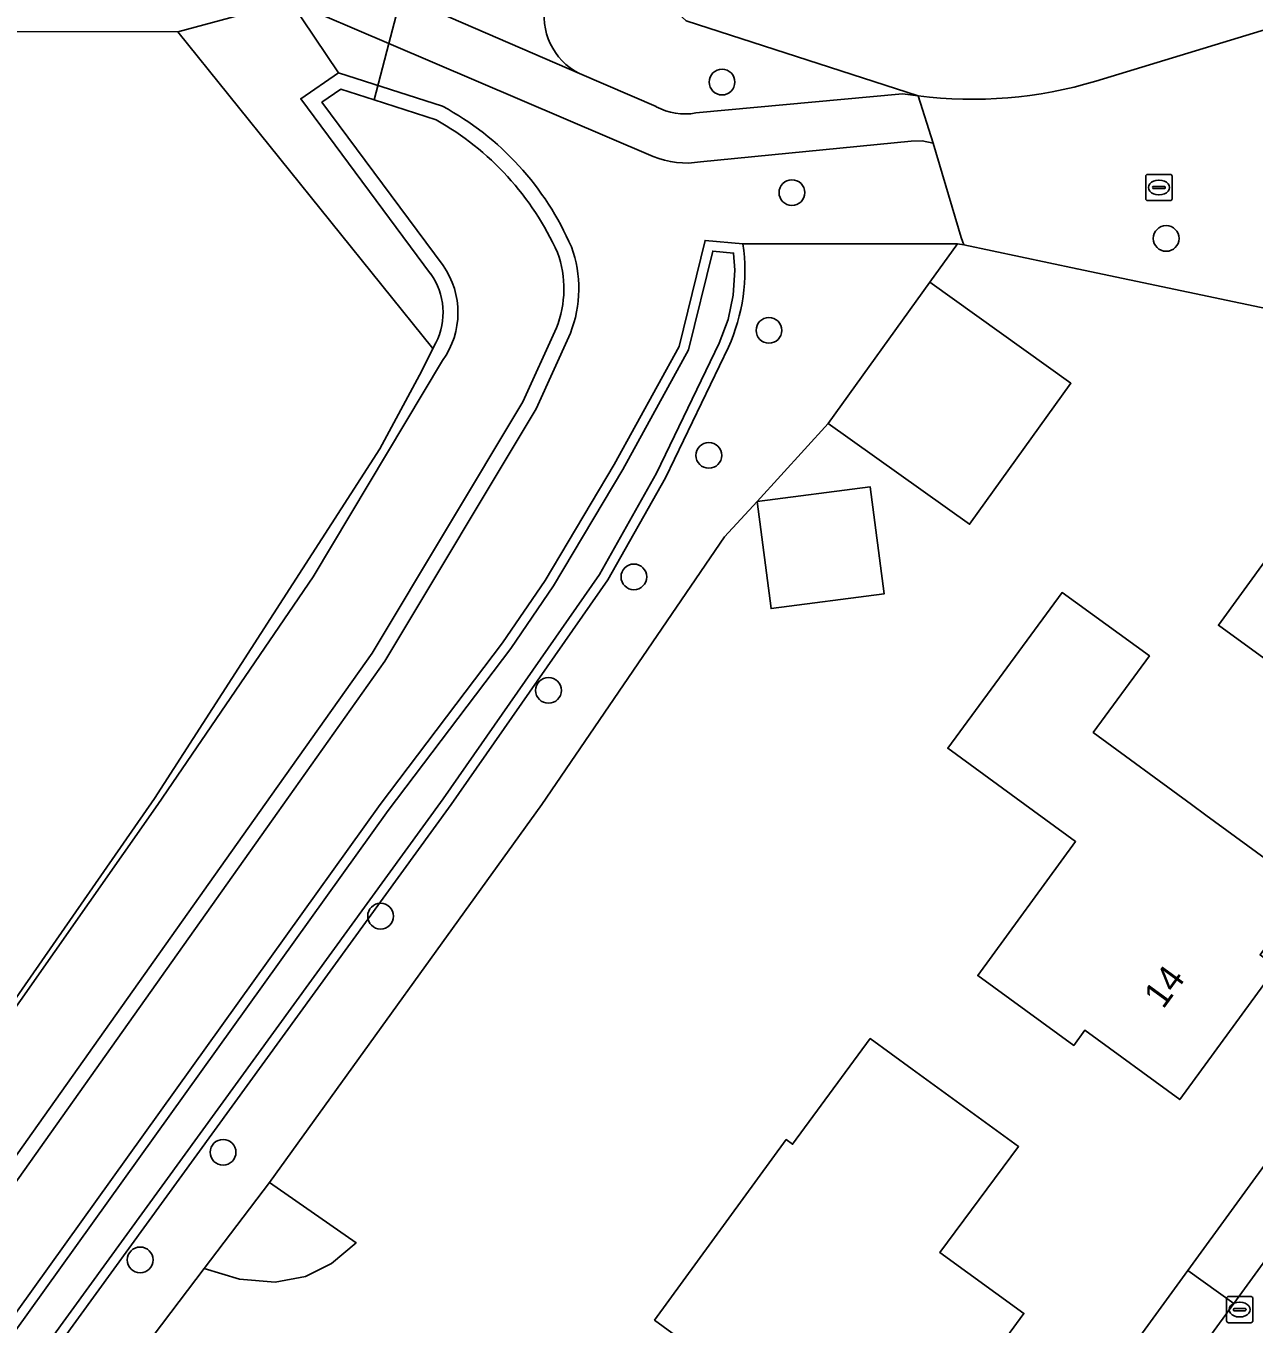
# Model space of a CAD drawing. Extents: x 157320 to 158835, y 386650 to 388491.
# Drawn here: x 158062.04 to 158108.73, y 387480.25 to 387529.61 of the extents above; entities that cross this region are included whole.
import ezdxf

# ---------------------------------------------------------------- set-up
doc = ezdxf.new("R2010")
doc.units = 0
for name, color, linetype in [('IMGEO_Boom', 7, 'Continuous'), ('IMGEO_Duiker', 7, 'Continuous'), ('IMGEO_Erf', 7, 'Continuous'), ('IMGEO_Groenvoorziening', 7, 'Continuous'), ('IMGEO_Kolk', 7, 'Continuous'), ('IMGEO_Muur', 7, 'Continuous'), ('IMGEO_Oever', 7, 'Continuous'), ('IMGEO_Pand', 7, 'Continuous'), ('IMGEO_Pand_nummerreeks', 7, 'Continuous'), ('IMGEO_Rijbaan_lokaal_gesloten', 7, 'Continuous'), ('IMGEO_Rijbaan_lokaal_open', 7, 'Continuous'), ('IMGEO_Voetpad_halfverhard', 7, 'Continuous'), ('IMGEO_Voetpad_open', 7, 'Continuous'), ('IMGEO_Waterloop', 7, 'Continuous')]:
    doc.layers.add(name, color=color, linetype=linetype)

msp = doc.modelspace()

# ---------------------------------------------------------------- linework, layer by layer
at = {"layer": 'IMGEO_Boom'}
for centre in [(158088.507, 387527.475), (158091.163, 387523.271), (158105.391, 387521.528), (158090.291, 387518.033), (158088.004, 387513.28), (158085.155, 387508.659), (158081.909, 387504.344), (158075.525, 387495.758), (158069.538, 387486.779), (158066.385, 387482.686)]:
    msp.add_circle(centre, 0.489, dxfattribs=at)
at = {"layer": 'IMGEO_Duiker'}
msp.add_lwpolyline([(158076.773, 387532.499), (158076.544, 387531.62), (158076.314, 387530.74), (158075.845, 387528.944), (158075.285, 387526.796)], dxfattribs=at)
at = {"layer": 'IMGEO_Erf'}
for points in [[(158130.998, 387601.306), (158129.561, 387601.178), (158103.06, 387600.299), (158099.408, 387600.178), (158099.65, 387589.702), (158092.622, 387560.6), (158085.558, 387533.733), (158085.567, 387531.252), (158087.141, 387529.801), (158095.964, 387526.956)], [(158102.713, 387527.508), (158128.861, 387535.488), (158134.882, 387537.342), (158138.425, 387538.432), (158149.445, 387541.825), (158159.693, 387544.98), (158170.968, 387548.452), (158183.516, 387552.302)], [(157984.773, 387448.624), (158000.309, 387438.514), (158015.744, 387428.46), (158015.844, 387428.477), (158056.851, 387485.731), (158066.932, 387500.229), (158075.492, 387513.532), (158077.099, 387516.491), (158077.515, 387517.338), (158067.812, 387529.383), (158041.348, 387529.418), (158041.637, 387500), (158041.647, 387498.942), (158031.019, 387484.023)], [(158124.618, 387515.619), (158102.005, 387520.372), (158097.702, 387521.284), (158097.454, 387521.328), (158096.406, 387519.872), (158101.767, 387516.022), (158097.918, 387510.661), (158092.542, 387514.49), (158089.846, 387511.523), (158088.605, 387510.178), (158081.66, 387500), (158071.298, 387485.632), (158074.592, 387483.341), (158073.656, 387482.544), (158072.665, 387482.051), (158071.515, 387481.835), (158070.165, 387481.95), (158068.817, 387482.359), (158060.775, 387471.746), (158052.6, 387459.356), (158042.669, 387445.775), (158025.913, 387423.407), (158052.521, 387408.871)], [(158053.197, 387409.793), (158063.079, 387423.267), (158066.606, 387428.074), (158074.047, 387438.22), (158076.677, 387441.805), (158083.469, 387451.065), (158085.628, 387454.008), (158086.439, 387455.128), (158092.638, 387463.686), (158096.53, 387469), (158103.575, 387478.662), (158106.217, 387482.286), (158113.255, 387491.973)]]:
    msp.add_lwpolyline(points, dxfattribs=at)
for points in [[(158107.378, 387506.822), (158111.077, 387511.916), (158114.015, 387515.961), (158117.653, 387513.289), (158118.352, 387514.266), (158121.535, 387511.938), (158120.853, 387510.998), (158121.645, 387510.386), (158115.016, 387501.275), (158110.97, 387504.213)], [(158089.846, 387511.523), (158094.138, 387512.078), (158094.664, 387508.009), (158090.371, 387507.454)], [(158098.23, 387493.5), (158101.948, 387498.593), (158100.021, 387500), (158097.09, 387502.14), (158101.434, 387508.061), (158104.753, 387505.654), (158102.617, 387502.742), (158106.358, 387500), (158106.899, 387499.604), (158110.746, 387496.784), (158108.96, 387494.287), (158109.582, 387493.819), (158105.907, 387488.784), (158102.295, 387491.418), (158101.875, 387490.842)], [(158087.447, 387479.293), (158085.94, 387480.4), (158090.95, 387487.26), (158091.191, 387487.083), (158094.14, 387491.1), (158095.739, 387489.936), (158099.781, 387486.993), (158096.789, 387482.965), (158099.983, 387480.649), (158095.546, 387474.585), (158092.069, 387477.139), (158091.476, 387476.332)]]:
    msp.add_lwpolyline(points, close=True, dxfattribs=at)
msp.add_arc((158098.045, 387543.046), 16.224, 262.6302, 286.7214, dxfattribs=at)
at = {"layer": 'IMGEO_Groenvoorziening'}
for points in [[(158087.511, 387526.3), (158095.373, 387527.032), (158095.964, 387526.956), (158087.141, 387529.801), (158085.567, 387531.252), (158085.558, 387533.733), (158092.622, 387560.6), (158099.65, 387589.702)], [(158073.921, 387527.83), (158072.106, 387530.545), (158067.812, 387529.383), (158077.515, 387517.338), (158077.622, 387517.557)], [(158085.882, 387524.646), (158075.845, 387528.944), (158072.106, 387530.545), (158073.921, 387527.83), (158077.885, 387526.554)], [(158077.429, 387520.189), (158072.492, 387526.841), (158073.921, 387527.83)], [(158083.082, 387527.805), (158085.998, 387526.54)], [(158084.411, 387512.927), (158086.874, 387517.425), (158087.86, 387521.456), (158089.3, 387521.319), (158097.454, 387521.328), (158097.702, 387521.284), (158097.594, 387521.568), (158096.537, 387525.154), (158096.118, 387525.239), (158095.7, 387525.229), (158087.688, 387524.444)], [(158068.817, 387482.359), (158071.298, 387485.632), (158081.66, 387500), (158088.605, 387510.178), (158089.846, 387511.523), (158092.542, 387514.49), (158096.406, 387519.872), (158097.454, 387521.328), (158089.3, 387521.319)], [(158082.741, 387517.926), (158081.435, 387515.048), (158075.686, 387505.45), (158071.593, 387499.673), (158031.142, 387442.562), (158019.638, 387426.645), (158019.172, 387426.13), (158006.052, 387403.176), (158005.292, 387401.798), (158007.502, 387401.358), (158008.308, 387402.727), (158019.659, 387421.775)], [(158088.747, 387517.395), (158086.353, 387512.422), (158084.169, 387508.548), (158078.213, 387500), (158023.544, 387424.701), (158023.35, 387424.434), (158025.913, 387423.407), (158042.669, 387445.775), (158052.6, 387459.356), (158060.775, 387471.746), (158068.817, 387482.359)], [(158019.757, 387422.175), (158075.515, 387500), (158080.166, 387506.154), (158081.781, 387508.524), (158084.411, 387512.927)]]:
    msp.add_lwpolyline(points, dxfattribs=at)
msp.add_lwpolyline([(158107.957, 387481.031), (158111.349, 387485.685), (158115.192, 387490.968), (158113.255, 387491.973), (158106.217, 387482.286)], close=True, dxfattribs=at)
for centre, radius, start, end in [((158084.164, 387529.967), 2.418, 166.9864, 243.4199), ((158072.61, 387516.814), 11.077, 23.3536, 61.5595), ((158087.099, 387528.591), 2.328, 241.7751, 280.198), ((158087.131, 387527.642), 3.246, 247.3637, 279.8723), ((158078.434, 387519.616), 4.627, 338.5804, 20.0917), ((158082.4, 387520.29), 6.976, 335.4777, 8.4789), ((158075.352, 387518.714), 2.548, 333.0018, 35.3859)]:
    msp.add_arc(centre, radius, start, end, dxfattribs=at)
at = {"layer": 'IMGEO_Kolk'}
for p, q in [((158104.615, 387523.04), (158104.615, 387523.892)), ((158104.69, 387523.966), (158105.542, 387523.966)), ((158105.103, 387523.746), (158105.128, 387523.746)), ((158105.616, 387523.892), (158105.616, 387523.04)), ((158104.874, 387523.46), (158104.874, 387523.472)), ((158105.312, 387523.423), (158104.914, 387523.423)), ((158104.917, 387523.509), (158105.315, 387523.509)), ((158105.126, 387523.186), (158105.101, 387523.186)), ((158105.358, 387523.472), (158105.358, 387523.46)), ((158105.542, 387522.966), (158104.69, 387522.966)), ((158107.685, 387480.371), (158107.685, 387481.223)), ((158107.76, 387481.297), (158108.612, 387481.297)), ((158108.686, 387481.223), (158108.686, 387480.371)), ((158107.944, 387480.791), (158107.944, 387480.803)), ((158108.382, 387480.754), (158107.984, 387480.754)), ((158107.987, 387480.84), (158108.385, 387480.84)), ((158108.173, 387481.077), (158108.198, 387481.077)), ((158108.428, 387480.803), (158108.428, 387480.791)), ((158108.612, 387480.297), (158107.76, 387480.297)), ((158108.196, 387480.517), (158108.171, 387480.517))]:
    msp.add_line(p, q, dxfattribs=at)
for points in [[(158104.615, 387523.04), (158104.615, 387523.892)], [(158104.69, 387523.966), (158105.542, 387523.966)], [(158105.616, 387523.892), (158105.616, 387523.04)], [(158105.542, 387522.966), (158104.69, 387522.966)], [(158107.685, 387480.371), (158107.685, 387481.223)], [(158107.76, 387481.297), (158108.612, 387481.297)], [(158108.686, 387481.223), (158108.686, 387480.371)], [(158108.612, 387480.297), (158107.76, 387480.297)]]:
    msp.add_lwpolyline(points, dxfattribs=at)
for centre, radius, start, end in [((158104.692, 387523.89), 0.0765, 91.552, 178.448), ((158104.692, 387523.89), 0.0765, 91.552, 178.448), ((158105.54, 387523.89), 0.0765, 1.552, 88.448), ((158105.54, 387523.89), 0.0765, 1.552, 88.448), ((158104.914, 387523.469), 0.0403, 85.8775, 175.7526), ((158104.911, 387523.459), 0.0366, 178.938, 274.7102), ((158105.315, 387523.466), 0.043, 264.8664, 352.4533), ((158105.319, 387523.471), 0.0386, 1.7309, 96.639), ((158104.692, 387523.042), 0.0765, 181.552, 268.448), ((158104.692, 387523.042), 0.0765, 181.552, 268.448), ((158105.54, 387523.042), 0.0765, 271.552, 358.448), ((158105.54, 387523.042), 0.0765, 271.552, 358.448), ((158107.762, 387481.221), 0.0765, 91.552, 178.448), ((158107.762, 387481.221), 0.0765, 91.552, 178.448), ((158108.61, 387481.221), 0.0765, 1.552, 88.448), ((158108.61, 387481.221), 0.0765, 1.552, 88.448), ((158107.984, 387480.8), 0.0403, 85.8775, 175.7526), ((158107.981, 387480.79), 0.0366, 178.938, 274.7102), ((158108.385, 387480.797), 0.043, 264.8664, 352.4533), ((158108.389, 387480.802), 0.0386, 1.7309, 96.639), ((158107.762, 387480.373), 0.0765, 181.552, 268.448), ((158107.762, 387480.373), 0.0765, 181.552, 268.448), ((158108.61, 387480.373), 0.0765, 271.552, 358.448), ((158108.61, 387480.373), 0.0765, 271.552, 358.448)]:
    msp.add_arc(centre, radius, start, end, dxfattribs=at)
for centre, major_axis, ratio, start_param, end_param in [((158105.102, 387523.466), (-0.387, 0.002), 0.722429, 4.712389, 7.853982), ((158105.127, 387523.466), (-0.39, 0.002), 0.717154, 1.570796, 4.712389), ((158108.172, 387480.797), (-0.387, 0.002), 0.722429, 4.712389, 7.853982), ((158108.197, 387480.797), (-0.39, 0.002), 0.717154, 1.570796, 4.712389)]:
    msp.add_ellipse(centre, major_axis=major_axis, ratio=ratio, start_param=start_param, end_param=end_param, dxfattribs=at)
at = {"layer": 'IMGEO_Muur'}
msp.add_lwpolyline([(158124.618, 387515.619), (158102.005, 387520.372)], dxfattribs=at)
at = {"layer": 'IMGEO_Oever'}
for points in [[(158077.885, 387526.554), (158073.921, 387527.83), (158072.492, 387526.841), (158077.429, 387520.189)], [(158077.901, 387520.503), (158073.296, 387526.708), (158074.014, 387527.205), (158075.285, 387526.796), (158077.636, 387526.039)], [(158089.3, 387521.319), (158087.86, 387521.456), (158086.874, 387517.425), (158084.411, 387512.927), (158081.781, 387508.524), (158080.166, 387506.154), (158075.515, 387500), (158019.757, 387422.175)], [(158075.819, 387499.776), (158080.473, 387505.933), (158082.1, 387508.32), (158084.739, 387512.739), (158087.229, 387517.287), (158088.15, 387521.049), (158088.947, 387520.973), (158088.997, 387520.317), (158088.933, 387519.37), (158088.733, 387518.442), (158088.399, 387517.543), (158086.018, 387512.597), (158083.849, 387508.749), (158077.905, 387500.219), (158023.238, 387424.923), (158020.748, 387421.494)], [(158019.172, 387426.13), (158019.638, 387426.645), (158031.142, 387442.562), (158071.593, 387499.673), (158075.686, 387505.45), (158081.435, 387515.048), (158082.741, 387517.926)], [(158082.211, 387518.128), (158080.933, 387515.311), (158075.211, 387505.76), (158071.131, 387500), (158030.681, 387442.892), (158019.197, 387427.002)], [(158077.622, 387517.557), (158077.515, 387517.338), (158077.099, 387516.491), (158075.492, 387513.532), (158066.932, 387500.229), (158056.851, 387485.731), (158015.844, 387428.477), (158015.744, 387428.46), (158000.309, 387438.514), (157984.773, 387448.624)], [(158078.213, 387500), (158084.169, 387508.548), (158086.353, 387512.422), (158088.747, 387517.395)], [(158072.966, 387508.665), (158077.877, 387516.888)], [(157985.009, 387447.804), (158000, 387438.039), (158015.967, 387427.67), (158037.115, 387457.277), (158067.056, 387500), (158072.966, 387508.665)], [(158021.029, 387421.237), (158023.35, 387424.434), (158023.544, 387424.701), (158078.213, 387500)], [(158020.087, 387421.986), (158075.819, 387499.776)]]:
    msp.add_lwpolyline(points, dxfattribs=at)
for centre, radius, start, end in [((158072.61, 387516.814), 11.077, 23.3536, 61.5595), ((158072.32, 387516.548), 10.878, 24.0964, 60.7496), ((158078.434, 387519.616), 4.627, 338.5804, 20.0917), ((158082.4, 387520.29), 6.976, 335.4777, 8.4789), ((158078.457, 387519.611), 4.037, 338.4415, 19.9565), ((158075.352, 387518.714), 2.548, 333.0018, 35.3859), ((158075.357, 387518.712), 3.111, 324.0959, 35.1433)]:
    msp.add_arc(centre, radius, start, end, dxfattribs=at)
at = {"layer": 'IMGEO_Pand'}
for points in [[(158092.542, 387514.49), (158097.918, 387510.661), (158101.767, 387516.022), (158096.406, 387519.872)], [(158111.077, 387511.916), (158107.378, 387506.822), (158110.97, 387504.213), (158115.016, 387501.275), (158121.645, 387510.386), (158120.853, 387510.998), (158121.535, 387511.938), (158118.352, 387514.266), (158117.653, 387513.289), (158114.015, 387515.961)], [(158094.138, 387512.078), (158089.846, 387511.523), (158090.371, 387507.454), (158094.664, 387508.009)], [(158106.899, 387499.604), (158106.358, 387500), (158102.617, 387502.742), (158104.753, 387505.654), (158101.434, 387508.061), (158097.09, 387502.14), (158100.021, 387500), (158101.948, 387498.593), (158098.23, 387493.5), (158101.875, 387490.842), (158102.295, 387491.418), (158105.907, 387488.784), (158109.582, 387493.819), (158108.96, 387494.287), (158110.746, 387496.784)], [(158095.739, 387489.936), (158094.14, 387491.1), (158091.191, 387487.083), (158090.95, 387487.26), (158085.94, 387480.4), (158087.447, 387479.293), (158091.476, 387476.332), (158092.069, 387477.139), (158095.546, 387474.585), (158099.983, 387480.649), (158096.789, 387482.965), (158099.781, 387486.993)], [(158071.298, 387485.632), (158068.817, 387482.359), (158070.165, 387481.95), (158071.515, 387481.835), (158072.665, 387482.051), (158073.656, 387482.544), (158074.592, 387483.341)]]:
    msp.add_lwpolyline(points, close=True, dxfattribs=at)
at = {"layer": 'IMGEO_Rijbaan_lokaal_gesloten'}
msp.add_lwpolyline([(158122.56, 387501.095), (158121.763, 387500), (158121.691, 387499.9), (158115.192, 387490.968), (158111.349, 387485.685), (158107.957, 387481.031), (158105.31, 387477.397), (158098.268, 387467.735), (158094.404, 387462.432), (158088.164, 387453.87), (158085.202, 387449.805), (158078.44, 387440.525), (158075.81, 387436.916), (158068.419, 387426.772), (158064.971, 387422.04), (158058.628, 387413.335), (158067.042, 387407.932)], dxfattribs=at)
at = {"layer": 'IMGEO_Rijbaan_lokaal_open'}
for points in [[(158129.549, 387533.453), (158129.401, 387533.449), (158128.861, 387535.488), (158102.713, 387527.508)], [(158095.964, 387526.956), (158096.537, 387525.154), (158097.594, 387521.568), (158097.702, 387521.284), (158102.005, 387520.372), (158124.618, 387515.619), (158129.272, 387514.639)]]:
    msp.add_lwpolyline(points, dxfattribs=at)
msp.add_arc((158098.045, 387543.046), 16.224, 262.6302, 286.7214, dxfattribs=at)
at = {"layer": 'IMGEO_Voetpad_halfverhard'}
msp.add_lwpolyline([(158078.196, 387529.924), (158083.082, 387527.805)], dxfattribs=at)
msp.add_arc((158084.164, 387529.967), 2.418, 166.9864, 243.4199, dxfattribs=at)
at = {"layer": 'IMGEO_Voetpad_open'}
for points in [[(158072.771, 387532.277), (158072.41, 387532.418), (158072.031, 387532.473), (158070.46, 387532.475), (158068.511, 387532.478), (158067.96, 387532.479), (158041.348, 387532.412), (158041.348, 387529.418), (158067.812, 387529.383), (158072.106, 387530.545), (158075.845, 387528.944), (158085.882, 387524.646)], [(158085.998, 387526.54), (158083.082, 387527.805), (158078.196, 387529.924), (158076.314, 387530.74), (158072.771, 387532.277)], [(158087.688, 387524.444), (158095.7, 387525.229), (158096.118, 387525.239), (158096.537, 387525.154), (158095.964, 387526.956), (158095.373, 387527.032), (158087.511, 387526.3)]]:
    msp.add_lwpolyline(points, dxfattribs=at)
msp.add_lwpolyline([(158107.957, 387481.031), (158106.217, 387482.286), (158103.575, 387478.662), (158105.31, 387477.397)], close=True, dxfattribs=at)
for centre, radius, start, end in [((158087.099, 387528.591), 2.328, 241.7751, 280.198), ((158087.131, 387527.642), 3.246, 247.3637, 279.8723)]:
    msp.add_arc(centre, radius, start, end, dxfattribs=at)
at = {"layer": 'IMGEO_Waterloop'}
for points in [[(158077.636, 387526.039), (158075.285, 387526.796), (158074.014, 387527.205), (158073.296, 387526.708), (158077.901, 387520.503)], [(158086.018, 387512.597), (158088.399, 387517.543), (158088.733, 387518.442), (158088.933, 387519.37), (158088.997, 387520.317), (158088.947, 387520.973), (158088.15, 387521.049), (158087.229, 387517.287), (158084.739, 387512.739), (158082.1, 387508.32), (158080.473, 387505.933), (158075.819, 387499.776), (158020.087, 387421.986)], [(158019.197, 387427.002), (158030.681, 387442.892), (158071.131, 387500), (158075.211, 387505.76), (158080.933, 387515.311), (158082.211, 387518.128)], [(158077.877, 387516.888), (158072.966, 387508.665), (158067.056, 387500), (158037.115, 387457.277), (158015.967, 387427.67), (158000, 387438.039), (157985.009, 387447.804)], [(158020.748, 387421.494), (158023.238, 387424.923), (158077.905, 387500.219), (158083.849, 387508.749), (158086.018, 387512.597)]]:
    msp.add_lwpolyline(points, dxfattribs=at)
for centre, radius, start, end in [((158072.32, 387516.548), 10.878, 24.0964, 60.7496), ((158078.457, 387519.611), 4.037, 338.4415, 19.9565), ((158075.357, 387518.712), 3.111, 324.0959, 35.1433)]:
    msp.add_arc(centre, radius, start, end, dxfattribs=at)

# ---------------------------------------------------------------- texts
at = {"layer": 'IMGEO_Pand_nummerreeks'}
msp.add_text('14', height=1, rotation=53.8746, dxfattribs=at).set_placement((158105.275, 387492.193))

doc.saveas('drawing.dxf')
